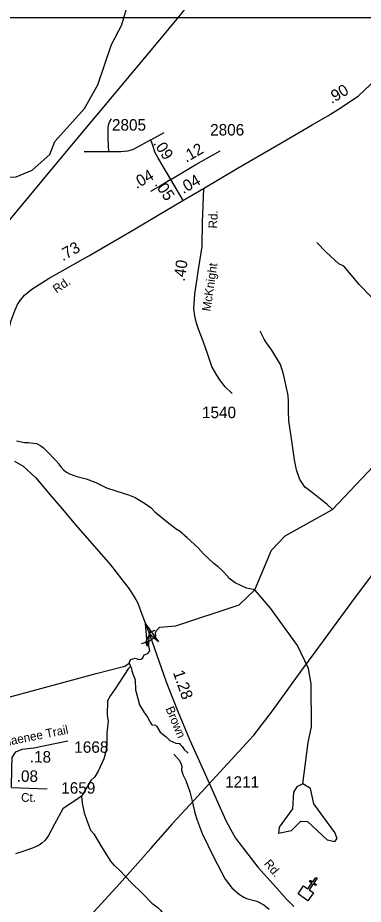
# Model space of a CAD drawing. Extents: x 1473865 to 1648260, y 639067 to 773536.
# Drawn here: x 1515215 to 1518986, y 669004 to 678674 of the extents above; entities that cross this region are included whole.
import ezdxf

# ---------------------------------------------------------------- set-up
doc = ezdxf.new("R2010")
doc.units = 0
for name, color, linetype in [('Exist Cultural Church CELL', 7, 'Continuous'), ('Exist Hydrographic Creek Single Shore', 7, 'Continuous'), ('Exist Hydrographic Misc Water Feature', 7, 'Continuous'), ('Exist Hydrographic Pond Under 1500 Sq Ft', 7, 'Continuous'), ('Exist Road Non-System Type 51', 7, 'Continuous'), ('Exist Road Secondary Mileage Hundredths English Label', 7, 'Continuous'), ('Exist Road Secondary Structure Pipe Attributed CELL', 7, 'Continuous'), ('Exist Road Secondary Structure Pipe CELL', 7, 'Continuous'), ('Exist Road Secondary Type 20 Attributed', 7, 'Continuous'), ('Exist Road Secondary Type 51 Attributed', 7, 'Continuous'), ('Exist Road Secondary Type 51 Label', 7, 'Continuous'), ('Exist Road Secondary Type 51 Number Label', 7, 'Continuous'), ('Exist Utilities Electrical Transmission Line', 7, 'Continuous'), ('Map Preparation Inset Cut Line', 7, 'Continuous')]:
    doc.layers.add(name, color=color, linetype=linetype)

msp = doc.modelspace()

# ---------------------------------------------------------------- linework, layer by layer
at = {"layer": 'Exist Cultural Church CELL'}
msp.add_lwpolyline([(1518334.5, 669204.9), (1518381.3, 669172.5), (1518424.7, 669235.1), (1518398.4, 669253.3), (1518407.5, 669266.4), (1518433.8, 669248.2), (1518468.1, 669297.6), (1518481.3, 669288.5), (1518447, 669239.1), (1518473.3, 669220.8), (1518464.2, 669207.7), (1518437.9, 669225.9), (1518394.5, 669163.4), (1518441.8, 669130.4), (1518381.1, 669043), (1518273.8, 669117.4)], close=True, dxfattribs=at)
at = {"layer": 'Exist Hydrographic Creek Single Shore'}
for points in [[(1513413, 676484.7), (1513218, 676770.9), (1513221, 676954.6), (1513390, 677118.7), (1513684, 677230.9), (1514110, 677291.2), (1514235, 677278.9), (1514548, 677042.8), (1514838.1, 676928.6), (1515196.1, 676937.8), (1515373, 677009.7), (1515567, 677183.1), (1515620, 677323.2), (1515943.1, 677684.3), (1516089.1, 677940.6), (1516238, 678380.8), (1516350.1, 678595.2), (1516527.7, 679218.1), (1516716.6, 679409.8), (1516784.8, 679492.8), (1516876.3, 679671.6), (1516963.5, 679867.9), (1517072, 680044.5)], [(1517801.1, 672434.2), (1517983, 672867.1), (1518135, 673021.6), (1518648.1, 673309.1), (1519225, 673915.5)], [(1516940.8, 672041.2), (1517631.1, 672270.2), (1517801.1, 672434.2)], [(1515117, 671263.9), (1516071, 671520.5), (1516352.9, 671593.6), (1516383.7, 671600.2), (1516432.1, 671634.3), (1516444.2, 671672.8), (1516498.1, 671690.4), (1516535.5, 671675), (1516563, 671679.4), (1516580.6, 671691.5), (1516596, 671724.5), (1516634.5, 671739.9), (1516655.4, 671769.6), (1516646.6, 671823.5), (1516644.4, 671875.2), (1516688.4, 671904.9), (1516722.5, 671923.6), (1516717, 671965.4), (1516728, 671989.6), (1516764, 672028.4), (1516940.8, 672041.2)], [(1516446.4, 671596.9), (1516420, 671573.8), (1516333.1, 671436.3), (1516277, 671354.9), (1516228.6, 671282.3), (1516193.4, 671225), (1516192.5, 671065.1), (1516203.4, 671000.9), (1516187.9, 670870.4), (1516186.5, 670733.4), (1516177.4, 670669.6), (1516154, 670590.1), (1516093.6, 670457.4), (1516056.5, 670396.1), (1516011.7, 670352.9), (1515927.2, 670212.6), (1515912.6, 670182.9)], [(1516432.1, 671634.3), (1516456.3, 671576), (1516459.2, 671547.8), (1516495.9, 671451.7), (1516501.4, 671342.8), (1516542.4, 671178.4), (1516593.8, 671095.3), (1516630.1, 671043.6), (1516659.8, 670989.7), (1516678.5, 670962.2), (1516718.1, 670958.9), (1516732.4, 670942.4), (1516769.8, 670881.9), (1516835.8, 670829.1), (1516875.4, 670789.5), (1516939.2, 670763.1), (1516978.8, 670756.5), (1516987.6, 670747.7), (1517008.5, 670726.8), (1517029.4, 670692.7), (1517074.5, 670654.2)]]:
    msp.add_lwpolyline(points, dxfattribs=at)
at = {"layer": 'Exist Hydrographic Misc Water Feature'}
for points in [[(1519076.7, 675626.9), (1518940.7, 675763.4), (1518858.3, 675866.8), (1518771.9, 675964.6), (1518718.2, 675988.7), (1518582.3, 676117), (1518477.7, 676220.9)], [(1518648.1, 673309.1), (1518590.9, 673366.1), (1518446.7, 673482.2), (1518355.7, 673551.3), (1518349.8, 673551.4), (1518295, 673637.1), (1518256.6, 673743.7), (1518234.3, 673850.1), (1518205.7, 674058.2), (1518173, 674278.8), (1518168.9, 674391.3), (1518170.5, 674494.7), (1518167.4, 674547.3), (1518163.8, 674571.2), (1518115, 674788), (1518080.9, 674892.8), (1517989.1, 675046.5), (1517928.4, 675129), (1517905, 675167.2), (1517862.4, 675248.5), (1517864.3, 675255.8)], [(1515202.8, 674057.8), (1515290.5, 674040.2), (1515330.5, 674039.4), (1515418.2, 674029.8), (1515465.8, 674004.9), (1515497.4, 673982.3), (1515536.7, 673944.4), (1515627, 673849.9), (1515666.2, 673805.2), (1515668, 673797.2), (1515687.6, 673772.8), (1515719, 673740.3), (1515746.5, 673717.8), (1515780.2, 673699.2), (1515859.6, 673669.7), (1515963.2, 673643.8), (1516066.4, 673603.8), (1516185.3, 673547.7), (1516376.3, 673484.1), (1516423.9, 673471.2), (1516495.4, 673439.9), (1516598.2, 673378), (1516669.3, 673326.7), (1516712.5, 673283.9), (1516862.3, 673161.1), (1516958.6, 673088.2)], [(1517801.1, 672434.2), (1517730, 672447.1), (1517710, 672451.6), (1517587.1, 672509.1), (1517519.8, 672562.3), (1517515.9, 672570.6), (1517437.2, 672651), (1517401.8, 672684.2), (1517356.5, 672719.6), (1517242.3, 672826.2), (1517179.4, 672896.2), (1517065.2, 673002), (1516972.4, 673081.4), (1516958.6, 673088.2)], [(1518326, 670319.5), (1518383, 670768.1), (1518419, 670941.3), (1518418.1, 671407.4), (1518388, 671575.5), (1518267, 671827.4), (1517973, 672233.8), (1517801.1, 672434.2)], [(1516918.5, 670642.6), (1516979.4, 670572.2), (1516996.7, 670532.5), (1517004.4, 670509.3), (1517003.9, 670470.8), (1517015.1, 670418.6), (1517048.3, 670353.1), (1517092.7, 670231.5), (1517123.1, 670112.7), (1517147.2, 670001.1), (1517174, 669920.9), (1517227.8, 669776.2), (1517355.7, 669513.5), (1517480, 669278.9), (1517552.5, 669184.6), (1517633.5, 669109.1), (1517681, 669080.2), (1517712.9, 669068.1), (1517822.5, 669038), (1517901.8, 668997), (1517957.1, 668949.9)], [(1515912.6, 670182.9), (1515876.1, 670157.6), (1515708.1, 670043.5), (1515615.1, 669876.7), (1515546.8, 669746.1), (1515509.9, 669698.8), (1515479.5, 669671.4), (1515447.1, 669648), (1515374.5, 669617.4), (1515237.6, 669568), (1515189.4, 669552.9)], [(1515912.6, 670182.9), (1515919.2, 670106.8), (1515939.4, 670002.5), (1515963.8, 669930.4), (1516009.9, 669813.3), (1516047.1, 669772.6), (1516130.6, 669631.2), (1516227.7, 669473.4), (1516265, 669431.3), (1516271, 669428.7), (1516329.9, 669371.6), (1516451.5, 669243.4), (1516581.2, 669117), (1516677.4, 669015.5), (1516742.5, 668968.1), (1516774, 668939.5), (1516836.4, 668854.4), (1516887.9, 668774)]]:
    msp.add_lwpolyline(points, dxfattribs=at)
at = {"layer": 'Exist Hydrographic Pond Under 1500 Sq Ft'}
msp.add_lwpolyline([(1518326, 670319.5), (1518259, 670284.8), (1518225, 670226.4), (1518214, 670046.1), (1518069, 669845.4), (1518059, 669780), (1518201, 669810), (1518303, 669909.7), (1518378, 669908.1), (1518592, 669706.9), (1518675, 669688.8), (1518700, 669721.1), (1518676, 669787.3), (1518448, 670100.5), (1518409, 670265.3), (1518326, 670319.5)], dxfattribs=at)
at = {"layer": 'Exist Road Non-System Type 51'}
for p, q in [((1516669.1, 677341.9), (1516812.5, 677422.9)), ((1516207.3, 677210.3), (1515940.7, 677210.3))]:
    msp.add_line(p, q, dxfattribs=at)
for points in [[(1516207.3, 677210.3), (1516203.4, 677352), (1516202.1, 677478.3), (1516207.3, 677516.9), (1516221.4, 677542.7), (1516239.5, 677572.3)], [(1516669.1, 677341.9), (1516562.7, 677283.7), (1516466.1, 677234.8), (1516413.3, 677218), (1516341.2, 677212.9), (1516207.3, 677210.3)], [(1517554.5, 674575.2), (1517477.9, 674648.5), (1517405.7, 674743.7)]]:
    msp.add_lwpolyline(points, dxfattribs=at)
at = {"layer": 'Exist Road Secondary Structure Pipe Attributed CELL'}
msp.add_lwpolyline([(1516632.3, 671821), (1516609, 672063.7), (1516750.6, 671865.2), (1516651.7, 671949.5)], close=True, dxfattribs=at)
at = {"layer": 'Exist Road Secondary Structure Pipe CELL'}
for p, q in [((1516612.6, 671864.2), (1516663.4, 671973.9)), ((1516644.6, 672021.1), (1516663.4, 671973.9)), ((1516711.5, 671990.1), (1516663.4, 671973.9)), ((1516564.4, 671848), (1516612.6, 671864.2)), ((1516631.3, 671817), (1516612.6, 671864.2))]:
    msp.add_line(p, q, dxfattribs=at)
at = {"layer": 'Exist Road Secondary Type 20 Attributed'}
msp.add_lwpolyline([(1517241.5, 676812), (1517227.5, 676442.9), (1517222.5, 676180), (1517184.4, 675928.1), (1517145.4, 675658.9), (1517134.4, 675503.1), (1517142.7, 675420.9), (1517157.5, 675356.7), (1517184.2, 675280.5), (1517236.1, 675149.9), (1517285, 675006), (1517333.9, 674861.3), (1517382.4, 674774.3), (1517405.7, 674743.7)], dxfattribs=at)
at = {"layer": 'Exist Road Secondary Type 51 Attributed'}
msp.add_line((1517017.8, 676688), (1516884.6, 676908.8), dxfattribs=at)
for points in [[(1517241.5, 676812), (1517600.6, 677026.9), (1518043.3, 677281.9), (1518428.4, 677507.3), (1518597.8, 677604.6), (1518714.1, 677675.4), (1518832.9, 677751.2), (1518932.7, 677822), (1519061.7, 677943.4), (1519261.4, 678151.9), (1519471.2, 678379.5), (1519668.4, 678601.9), (1519782.7, 678717.6), (1519891.4, 678835.2), (1519977.3, 678930), (1520034.2, 678981.8), (1520089.8, 679024.8), (1520189.5, 679072), (1520307.3, 679098.1), (1520445, 679101.9), (1520608.1, 679098.1), (1520828, 679094.3)], [(1516884.6, 676908.8), (1516803.5, 677050.7), (1516744.6, 677148.3), (1516713.3, 677201.8), (1516689.3, 677281), (1516669.1, 677341.9)], [(1516884.6, 676908.8), (1517157.2, 677072.8), (1517422.4, 677223.9)], [(1516884.6, 676908.8), (1516774.1, 676840.6), (1516665.4, 676777.9)], [(1517017.7, 676679.3), (1517241.5, 676812)], [(1514944.8, 673884), (1514997.4, 674680.2), (1515015.9, 674864.8), (1515033.5, 674965.8), (1515065.4, 675106.1), (1515107.7, 675235), (1515141.8, 675373.2), (1515187.1, 675488.7), (1515212.9, 675544.4), (1515240.8, 675589.8), (1515289.2, 675646.5), (1515368.6, 675712.5), (1515556.3, 675834.2), (1515992.6, 676078.6), (1516495.2, 676370.4), (1516740, 676516.9), (1517017.7, 676679.3)], [(1515179.1, 673836.8), (1515274.2, 673781.2), (1515412.2, 673657), (1515585, 673452.4), (1515700.4, 673318.4), (1515850.2, 673140.3), (1516226.5, 672707.1), (1516350.8, 672545.3), (1516432.8, 672444.4), (1516502, 672329.1), (1516525.6, 672290), (1516578.6, 672138.9), (1516651.7, 671949.5), (1516833.6, 671428.8), (1516901, 671261.8), (1516903.2, 671256.9), (1516927.7, 671191.3), (1516955.1, 671125.7), (1517093.9, 670794), (1517261, 670424.8), (1517484.8, 669918.4), (1517537.8, 669823.1), (1517592.8, 669725), (1517836.1, 669410.8), (1518038, 669184.7), (1518148.8, 669059.8), (1518228.3, 668979)], [(1515148.3, 670276.9), (1515149.9, 670491.8), (1515154.2, 670604.6), (1515194.6, 670666.4), (1515262.7, 670696.2), (1515390.3, 670711.1), (1515762.7, 670785.6)], [(1515148.3, 670276.9), (1515535.5, 670264.1)]]:
    msp.add_lwpolyline(points, dxfattribs=at)
at = {"layer": 'Exist Utilities Electrical Transmission Line'}
for points in [[(1514928, 676234.5), (1515339.8, 676723.6), (1515782.6, 677258.4), (1516266, 677838.3), (1516710.7, 678367), (1516959.6, 678666.8), (1517051.8, 678783.4)], [(1516906.4, 669890.5), (1517135.1, 670136.4), (1517504.2, 670537.8), (1517791.8, 670850.5), (1517994.5, 671115), (1518314.3, 671556.5), (1518460.7, 671752.7), (1518861.4, 672299.1), (1519256.7, 672832), (1519577.9, 673242.1), (1519882.8, 673634.7), (1520189.9, 674029.1), (1520482.1, 674387.8), (1520698.6, 674635.8), (1521020.9, 674998.1), (1521361.4, 675363.8), (1521693.9, 675733.9), (1522150.9, 676241.5), (1522501.6, 676623.2), (1522866.8, 677030.7), (1523309.4, 677514.6), (1523670.6, 677922.1), (1523995.9, 678298.1), (1524324.1, 678686.3)], [(1514975.3, 667721.4), (1515295.1, 668084.1), (1515572.2, 668389.5), (1515928.7, 668793.5), (1516325.9, 669228.9), (1516666, 669613.3), (1516906.3, 669885.4)]]:
    msp.add_lwpolyline(points, dxfattribs=at)
at = {"layer": 'Map Preparation Inset Cut Line'}
msp.add_lwpolyline([(1481537.9, 640573), (1544130.8, 640573), (1544130.8, 678673.7), (1481537.9, 678673.7), (1481537.9, 640573)], dxfattribs=at)

# ---------------------------------------------------------------- texts
at = {"layer": 'Exist Road Secondary Mileage Hundredths English Label'}
for s, rotation, p in [('.90', 30.96125, (1518639.6, 677731)), ('.09', 303.89724, (1516688.8, 677303.2)), ('.12', 29.81399, (1517054, 677091.5)), ('.04', 29.81399, (1516511.2, 676803.2)), ('.04', 29.81399, (1517020.7, 676749.3)), ('.05', 303.89724, (1516703.1, 676858.1)), ('.73', 29.81399, (1515706.7, 676016.4)), ('.40', 81.74427, (1517036.2, 675793)), ('1.28', 289.25298, (1516907.1, 671533.1)), ('.18', 359.39996, (1515345.7, 670551.8)), ('.08', 359.39996, (1515203.2, 670341))]:
    msp.add_text(s, height=125, rotation=rotation, dxfattribs=at).set_placement(p)
at = {"layer": 'Exist Road Secondary Type 51 Label'}
for s, rotation, p in [('Rd.', 87.86629, (1517390.8, 676374)), ('McKnight', 81.74429, (1517318.5, 675466.6)), ('Rd.', 34.08292, (1515637.9, 675664.2)), ('Brown', 292.70551, (1516826.4, 671139.2)), ('Shaenee Trail', 11.31823, (1514997, 670711.6)), ('Rd.', 310.37165, (1517897, 669443.7))]:
    msp.add_text(s, height=95, rotation=rotation, dxfattribs=at).set_placement(p)
msp.add_text('Ct.', height=95, dxfattribs=at).set_placement((1515251.5, 670121.9))
at = {"layer": 'Exist Road Secondary Type 51 Number Label'}
for s, p in [('2805', (1516243.2, 677442.7)), ('2806', (1517314.6, 677389.4)), ('1540', (1517225.7, 674306.5)), ('1668', (1515832, 670656.5)), ('1211', (1517477.6, 670275.4)), ('1659', (1515689.8, 670210.5))]:
    msp.add_text(s, height=125, dxfattribs=at).set_placement(p)

doc.saveas('drawing.dxf')
